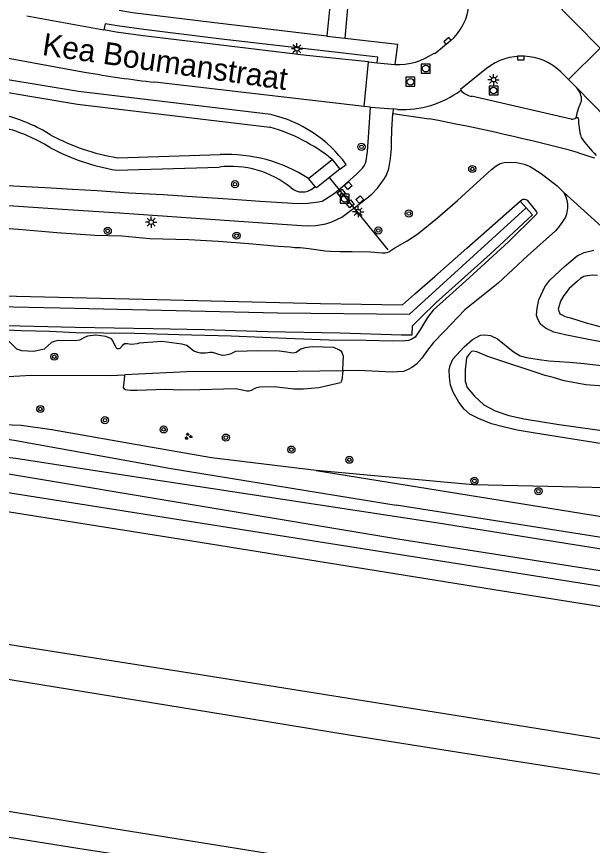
# Model space of a CAD drawing. Extents: x 132994 to 136000, y 393499 to 395512.
# Drawn here: x 133223.3 to 133287.9, y 394251.1 to 394344.1 of the extents above; entities that cross this region are included whole.
import ezdxf

# ---------------------------------------------------------------- set-up
doc = ezdxf.new("R2010")
doc.units = 0
for name, color, linetype in [('gg-afsc-hekwerk', 7, 'Continuous'), ('gg-anno-openbare ruimte label', 7, 'Continuous'), ('gg-knt-BGT kruinlijn', 7, 'Continuous'), ('gg-knt-verharding', 7, 'Continuous'), ('gg-knt-verharding nz', 7, 'Continuous'), ('gg-kntw-beschoeiing', 7, 'Continuous'), ('gg-kntw-bovenkant insteek waterloop', 7, 'Continuous'), ('gg-kntw-waterlijn', 7, 'Continuous'), ('gg-kwrk-stuw', 7, 'Continuous'), ('gt-grn-weggrens', 7, 'Continuous'), ('gt-symb-boom', 7, 'Continuous'), ('gt-symb-groenvak', 7, 'Continuous'), ('gt-symb-kolk', 7, 'Continuous'), ('gt-symb-lichtmast', 7, 'Continuous'), ('gt-symb-rioolschacht', 7, 'Continuous'), ('gx-grn-maaiveld', 7, 'Continuous')]:
    doc.layers.add(name, color=color, linetype=linetype)

# ---------------------------------------------------------------- blocks, each defined once
blk = doc.blocks.new('gt0-KOLK')
at = {"layer": 'gt-symb-kolk'}
blk.add_lwpolyline([(0, 0), (0.375, 0), (0.375, 0.4), (-0.375, 0.4), (-0.375, 0), (0, 0)], dxfattribs=at)
blk = doc.blocks.new('gt0-RS')
at = {"layer": 'gt-symb-rioolschacht'}
blk.add_lwpolyline([(-0.5, -0.5), (0.5, -0.5), (0.5, 0.5), (-0.5, 0.5)], close=True, dxfattribs=at)
blk.add_circle((0, 0), 0.375, dxfattribs=at)
blk = doc.blocks.new('gt0-BOOM')
at = {"layer": 'gt-symb-boom'}
for radius in [0.4, 0.2]:
    blk.add_circle((0, 0), radius, dxfattribs=at)
blk = doc.blocks.new('gt0-LMAST')
at = {"layer": 'gt-symb-lichtmast'}
for p, q in [((-0.182, 0.173), (-0.447, 0.438)), ((-0.005, 0.246), (-0.005, 0.621)), ((0.172, 0.173), (0.437, 0.438)), ((-0.255, -0.004), (-0.63, -0.004)), ((-0.182, -0.181), (-0.447, -0.446)), ((-0.005, -0.254), (-0.005, -0.629)), ((0.437, -0.446), (0.172, -0.181)), ((0.245, -0.004), (0.62, -0.004))]:
    blk.add_line(p, q, dxfattribs=at)
blk.add_circle((-0.005, -0.004), 0.25, dxfattribs=at)
blk = doc.blocks.new('gt0-GRVAK')
at = {"layer": 'gt-symb-groenvak'}
for p, q in [((-0.11, 0.189), (-0.228, 0.24)), ((-0.182, 0.153), (0.088, 0.153)), ((-0.091, 0.211), (-0.156, 0.322)), ((-0.047, 0.214), (-0.047, 0.393)), ((-0.004, 0.211), (0.061, 0.322)), ((0.015, 0.189), (0.133, 0.24)), ((0.262, -0.052), (0.197, 0.059)), ((0.305, -0.049), (0.305, 0.13)), ((0.349, -0.052), (0.414, 0.059)), ((-0.245, -0.228), (-0.363, -0.177)), ((-0.318, -0.264), (-0.047, -0.264)), ((-0.226, -0.206), (-0.291, -0.095)), ((-0.183, -0.203), (-0.183, -0.024)), ((-0.139, -0.206), (-0.074, -0.095)), ((-0.12, -0.228), (-0.002, -0.177)), ((0.243, -0.074), (0.125, -0.023)), ((0.17, -0.11), (0.441, -0.11)), ((0.368, -0.074), (0.486, -0.023))]:
    blk.add_line(p, q, dxfattribs=at)

msp = doc.modelspace()

# ---------------------------------------------------------------- linework, layer by layer
at = {"layer": 'gg-afsc-hekwerk'}
msp.add_line((133264.981, 394317.925), (133258.388, 394326.064), dxfattribs=at)
at = {"layer": 'gg-knt-BGT kruinlijn'}
msp.add_lwpolyline([(133279.761, 394323.404), (133280.007, 394323.572), (133280.111, 394323.61), (133280.254, 394323.627), (133280.416, 394323.582), (133280.544, 394323.506), (133281.604, 394322.215), (133281.634, 394322.106), (133281.63, 394322.027), (133281.612, 394321.959), (133281.587, 394321.908), (133278.45, 394318.838), (133274.047, 394314.779), (133270.026, 394311.158), (133269.368, 394310.36), (133268.598, 394309.045), (133267.983, 394308.149), (133267.567, 394307.871), (133267.263, 394307.761), (133266.86, 394307.713), (133265.459, 394307.693), (133262.49, 394307.764), (133258.327, 394307.802), (133253.573, 394307.979), (133247.346, 394308.242), (133241.489, 394308.407), (133236.503, 394308.54), (133233.042, 394308.576), (133229.94, 394308.632), (133226.979, 394308.758), (133223.837, 394308.848), (133221.222, 394308.951)], dxfattribs=at)
at = {"layer": 'gg-knt-verharding'}
for p, q in [((133288.753, 394340.545), (133274.837, 394354.699)), ((133258.485, 394346.078), (133258.104, 394341.926)), ((133260.494, 394345.913), (133260.108, 394341.702)), ((133224.432, 394344.2), (133233.09, 394342.627)), ((133288.753, 394340.545), (133285.188, 394337.056)), ((133262.277, 394334.026), (133262.759, 394339.034)), ((133262.759, 394339.034), (133263.746, 394338.932)), ((133263.746, 394338.932), (133265.726, 394338.727)), ((133285.188, 394337.056), (133284.35, 394337.913)), ((133262.277, 394334.026), (133238.812, 394336.733)), ((133285.188, 394337.056), (133286.126, 394336.099)), ((133289.424, 394332.729), (133286.126, 394336.099)), ((133285.484, 394332.596), (133274.333, 394335.159))]:
    msp.add_line(p, q, dxfattribs=at)
for points in [[(133164.147, 394350.681), (133172.02, 394349.296), (133184.77, 394346.838), (133196.55, 394344.438), (133210.248, 394341.686), (133212.206, 394341.28), (133214.181, 394340.932), (133230.911, 394337.881)], [(133258.104, 394341.926), (133245.191, 394343.436), (133236.286, 394344.546), (133234.777, 394344.782)], [(133263.746, 394338.932), (133263.805, 394339.558), (133245.96, 394341.611), (133237.57, 394342.672), (133234.584, 394343.07), (133233.209, 394343.286), (133233.09, 394342.627)], [(133262.759, 394339.034), (133255.803, 394339.753), (133245.884, 394340.93), (133237.497, 394341.965), (133234.472, 394342.376), (133233.09, 394342.627)], [(133260.108, 394341.702), (133266.007, 394341.002), (133265.726, 394338.727)], [(133271.921, 394341.366), (133270.194, 394339.919), (133270.115, 394340.019)], [(133276.007, 394338.291), (133273.072, 394335.931), (133273.131, 394335.845)], [(133286.332, 394328.835), (133288.074, 394328.265), (133288.098, 394328.294)]]:
    msp.add_lwpolyline(points, dxfattribs=at)
for centre, radius, start, end in [((133268.112, 394345.905), 5.925, 309.99801, 41.43042), ((133266.026, 394345.809), 7.089, 267.57621, 305.22972), ((133279.959, 394333.251), 6.405, 46.71409, 128.09761), ((133253.208, 394463.572), 127.653, 259.94083, 263.52494), ((133266.528, 394344.75), 11.086, 267.45591, 306.55651), ((133274.619, 394337.056), 1.919, 219.14706, 261.42479), ((133284.588, 394334.695), 2.082, 359.30132, 42.38091), ((133292.91, 394331.544), 6.979, 153.3944, 169.95205), ((133285.575, 394333.299), 0.709, 262.59707, 310.76347), ((133225.757, 394100.411), 236.319, 75.1479, 79.31655)]:
    msp.add_arc(centre, radius, start, end, dxfattribs=at)
at = {"layer": 'gg-knt-verharding nz'}
msp.add_line((133286.29, 394332.745), (133286.038, 394332.762), dxfattribs=at)
for centre, radius, start, end in [((133296.579, 394333.09), 10.295, 181.92115, 194.27321), ((133301.919, 394341.69), 18.939, 216.02394, 224.00996)]:
    msp.add_arc(centre, radius, start, end, dxfattribs=at)
at = {"layer": 'gg-kntw-beschoeiing'}
for p, q in [((133267.35, 394310.73), (133280.442, 394322.657)), ((133210.226, 394311.829), (133228.151, 394311.431)), ((133228.151, 394311.431), (133252.581, 394310.859)), ((133252.581, 394310.859), (133267.35, 394310.73))]:
    msp.add_line(p, q, dxfattribs=at)
at = {"layer": 'gg-kntw-bovenkant insteek waterloop'}
for p, q in [((133234.488, 394326.875), (133245.996, 394327.219)), ((133259.556, 394326.997), (133260.262, 394327.499)), ((133256.558, 394324.853), (133256.79, 394325.048))]:
    msp.add_line(p, q, dxfattribs=at)
msp.add_lwpolyline([(133251.819, 394333.114), (133230.251, 394335.712), (133217.969, 394337.738)], dxfattribs=at)
for centre, radius, start, end in [((133248.505, 394318.975), 14.522, 35.94072, 76.80766), ((133216.963, 394313.184), 19.101, 58.21301, 75.17347), ((133238.427, 394350.641), 24.09, 241.75076, 260.58888), ((133247.296, 394316.569), 10.729, 50.78693, 96.96123), ((133255.336, 394326.391), 1.964, 230.20238, 308.45716)]:
    msp.add_arc(centre, radius, start, end, dxfattribs=at)
at = {"layer": 'gg-kntw-waterlijn'}
for p, q in [((133234.611, 394328.27), (133246.119, 394328.614)), ((133324.348, 394280.054), (133265.88, 394289.296)), ((133270.584, 394287.317), (133356.821, 394273.555))]:
    msp.add_line(p, q, dxfattribs=at)
msp.add_lwpolyline([(133217.855, 394336.323), (133230.137, 394334.296), (133251.705, 394331.699)], dxfattribs=at)
for centre, radius, start, end in [((133217.092, 394314.585), 19.093, 58.21916, 75.186), ((133246.378, 394312.914), 19.526, 50.98433, 74.16787), ((133238.536, 394351.994), 24.047, 241.73338, 260.60626), ((133246.928, 394311.852), 16.781, 57.1371, 92.76281)]:
    msp.add_arc(centre, radius, start, end, dxfattribs=at)
at = {"layer": 'gg-kwrk-stuw'}
for p, q in [((133256.034, 394325.948), (133258.67, 394328.085)), ((133258.67, 394328.085), (133259.556, 394326.997)), ((133256.79, 394325.048), (133256.034, 394325.948))]:
    msp.add_line(p, q, dxfattribs=at)
msp.add_lwpolyline([(133259.556, 394326.997), (133256.921, 394324.892), (133256.79, 394325.048)], dxfattribs=at)
at = {"layer": 'gt-grn-weggrens'}
msp.add_line((133258.104, 394341.926), (133260.108, 394341.702), dxfattribs=at)
at = {"layer": 'gx-grn-maaiveld'}
for p, q in [((133262.98, 394333.928), (133262.277, 394334.026)), ((133262.98, 394333.928), (133265.512, 394333.742)), ((133265.512, 394333.742), (133265.483, 394333.238)), ((133266.036, 394333.675), (133265.512, 394333.742)), ((133265.483, 394333.238), (133269.567, 394332.634)), ((133292.502, 394317.295), (133284.643, 394324.387)), ((133103.913, 394309.44), (133449.783, 394254.74)), ((133256.885, 394293.173), (133374.617, 394274.181))]:
    msp.add_line(p, q, dxfattribs=at)
for points in [[(133220.174, 394325.262), (133224.328, 394325.038), (133227.179, 394324.89), (133229.546, 394324.754), (133232.329, 394324.584), (133235.866, 394324.344), (133239.739, 394324.157), (133243.497, 394323.889), (133247.011, 394323.649), (133250.603, 394323.41), (133253.065, 394323.232), (133254.819, 394323.135), (133255.964, 394323.184), (133257.141, 394323.325), (133257.561, 394323.411), (133257.881, 394323.572), (133258.898, 394324.254), (133259.379, 394324.653), (133260.047, 394325.205), (133261.427, 394326.44), (133262.094, 394327.105), (133262.272, 394327.372), (133262.414, 394327.641), (133262.5, 394327.938), (133262.656, 394328.97), (133262.785, 394331.115), (133262.98, 394333.928)], [(133221.867, 394322.962), (133228.436, 394322.492), (133234.847, 394322.074), (133241.798, 394321.585), (133249.3, 394321.066), (133255.245, 394320.656), (133256.037, 394320.628), (133256.865, 394320.663), (133257.974, 394320.841), (133258.652, 394321.079), (133259.778, 394321.589), (133260.965, 394322.487), (133261.193, 394322.664), (133263.145, 394324.187), (133263.783, 394324.842), (133264.277, 394325.534), (133264.488, 394325.841), (133264.669, 394326.122), (133264.767, 394326.324), (133265.028, 394327.069), (133265.249, 394328.193), (133265.329, 394329.301), (133265.345, 394330.03), (133265.364, 394331.418), (133265.483, 394333.238)], [(133106.604, 394330.072), (133140.348, 394324.806), (133175.524, 394319.111), (133174.608, 394313.924), (133181.381, 394313.751), (133189.55, 394313.559), (133199.155, 394313.322), (133207.204, 394313.148), (133216.938, 394312.901), (133228.006, 394312.631), (133237.489, 394312.403), (133248.181, 394312.137), (133257.392, 394311.896), (133266.593, 394311.78), (133267.914, 394312.946), (133270.189, 394314.954), (133273.776, 394318.12), (133279.761, 394323.404)], [(133218.812, 394320.607), (133223.496, 394320.238), (133227.798, 394319.881), (133232.05, 394319.575), (133235.081, 394319.496), (133238.223, 394319.213), (133242.616, 394319.091), (133245.894, 394318.895), (133249.347, 394318.647), (133252.617, 394318.338), (133253.981, 394318.254), (133254.484, 394318.215), (133255.113, 394318.196), (133256.065, 394318.096), (133257.918, 394317.834), (133258.448, 394317.785), (133259.583, 394317.736), (133260.913, 394317.738), (133262.972, 394317.705), (133264.306, 394317.588), (133264.624, 394317.597), (133264.854, 394317.644), (133265.037, 394317.712), (133265.72, 394318.165), (133267.115, 394318.93), (133268.301, 394319.718), (133270.511, 394321.513), (133272.761, 394323.46), (133274.52, 394325.072), (133276.554, 394326.966), (133277.066, 394327.368), (133277.522, 394327.622), (133277.971, 394327.733), (133279.216, 394327.772), (133280.212, 394327.552), (133280.892, 394327.293), (133282.137, 394326.495), (133283.934, 394325.102), (133284.643, 394324.387)], [(133260.936, 394325.103), (133260.452, 394324.691), (133260.052, 394325.161), (133260.536, 394325.573), (133260.936, 394325.103)], [(133259.759, 394324.747), (133260.17, 394324.254), (133259.927, 394324.052), (133259.673, 394323.84), (133259.262, 394324.332), (133259.495, 394324.526), (133259.759, 394324.747)], [(133284.643, 394324.387), (133284.861, 394323.982), (133285.018, 394323.523), (133285.071, 394323.107), (133285.076, 394322.61), (133284.976, 394321.929), (133284.853, 394321.604), (133284.653, 394321.276), (133284.121, 394320.506), (133283.722, 394320.068), (133280.615, 394317.258), (133277.326, 394314.198), (133273.586, 394311.218), (133271.281, 394308.821), (133270.061, 394307.551), (133269.378, 394306.688), (133268.76, 394305.792), (133268.159, 394305.117), (133267.606, 394304.713), (133267.144, 394304.464), (133266.937, 394304.382), (133266.673, 394304.296), (133266.006, 394304.231), (133265.412, 394304.212), (133261.647, 394304.405), (133259.878, 394304.376)], [(133260.735, 394323.527), (133261.137, 394323.036), (133260.975, 394322.903), (133260.666, 394322.65), (133260.264, 394323.142), (133260.547, 394323.373), (133260.735, 394323.527)], [(133261.756, 394323.122), (133261.359, 394323.584), (133261.834, 394323.992), (133262.231, 394323.53), (133261.756, 394323.122)], [(133169.434, 394311.313), (133173.91, 394310.607), (133179.548, 394310.493), (133187.554, 394310.291), (133194.428, 394310.164), (133201.871, 394309.943), (133208.782, 394309.794), (133214.552, 394309.621), (133220.593, 394309.476), (133229.859, 394309.274), (133238.613, 394309.119), (133244.339, 394308.987), (133251.433, 394308.778), (133259.531, 394308.629), (133266.463, 394308.392), (133267.651, 394308.398), (133267.716, 394309.412), (133268.612, 394310.314), (133270.341, 394312.027), (133276.424, 394317.458), (133281.172, 394321.857), (133279.761, 394323.404)], [(133290.527, 394307.301), (133287.814, 394307.802), (133284.82, 394308.391), (133283.57, 394308.709), (133282.617, 394309.137), (133282.052, 394309.607), (133281.739, 394310.155), (133281.623, 394310.593), (133281.689, 394311.405), (133281.887, 394312.339), (133282.525, 394313.768), (133283.098, 394314.525), (133284.744, 394316.074), (133286.181, 394317.258), (133286.947, 394317.647), (133288.036, 394317.914)], [(133288.433, 394315.053), (133287.879, 394315.08), (133287.339, 394315.032), (133287.119, 394314.99), (133286.905, 394314.926), (133286.726, 394314.848), (133286.544, 394314.72), (133286.201, 394314.408), (133285.267, 394313.605), (133284.678, 394312.82), (133284.306, 394312.159), (133284.02, 394311.265), (133284.215, 394310.772), (133284.68, 394310.534), (133284.735, 394310.508), (133284.95, 394310.407), (133285.404, 394310.289), (133287.185, 394309.758), (133288.856, 394309.289)], [(133103.692, 394307.62), (133135.956, 394302.421), (133172.671, 394296.539), (133205.531, 394291.236), (133242.735, 394285.335), (133276.845, 394279.812), (133311.235, 394274.35), (133343.177, 394269.307), (133372.187, 394264.622), (133403.774, 394259.575), (133436.997, 394254.225), (133466.864, 394249.452), (133478.907, 394247.513)], [(133259.878, 394304.376), (133259.934, 394305.335), (133259.959, 394305.957), (133259.763, 394306.495), (133259.495, 394306.685), (133258.872, 394306.971), (133256.498, 394307.067), (133255.605, 394306.951), (133255.186, 394306.777), (133254.631, 394306.417), (133254.296, 394306.358), (133254.003, 394306.377), (133253.6, 394306.437), (133252.747, 394306.556), (133250.454, 394306.586), (133247.852, 394306.523), (133247.53, 394306.389), (133247.228, 394306.228), (133246.765, 394306.121), (133246.373, 394306.088), (133245.88, 394306.227), (133245.413, 394306.387), (133245.255, 394306.416), (133244.987, 394306.407), (133244.488, 394306.342), (133243.934, 394306.357), (133243.603, 394306.412), (133243.188, 394306.546), (133242.399, 394307.182), (133242.107, 394307.292), (133241.832, 394307.356), (133239.582, 394307.634), (133237.574, 394307.507), (133237.028, 394307.449), (133236.801, 394307.385), (133236.195, 394307.329), (133235.922, 394307.367), (133235.728, 394307.388), (133235.379, 394307.372), (133235.176, 394307.213), (133234.881, 394306.88), (133234.744, 394306.839), (133234.636, 394306.843), (133234.523, 394306.882), (133234.455, 394306.928), (133234.048, 394307.815), (133233.919, 394307.941), (133233.292, 394308.213), (133232.194, 394308.352), (133231.255, 394308.241), (133230.841, 394308.046), (133230.351, 394307.793), (133229.854, 394307.708), (133227.998, 394307.777), (133227.455, 394307.631), (133227.221, 394307.529), (133226.373, 394306.8), (133225.231, 394306.538), (133223.865, 394306.604), (133223.316, 394306.775), (133222.396, 394307.712)], [(133288.961, 394296.151), (133281.444, 394297.361), (133279.428, 394297.705), (133277.87, 394298.066), (133276.549, 394298.415), (133275.092, 394298.992), (133274.118, 394299.498), (133273.489, 394300.046), (133272.913, 394300.848), (133272.259, 394301.955), (133271.953, 394302.756), (133271.831, 394303.653), (133271.823, 394304.487), (133271.908, 394304.96), (133272.236, 394305.667), (133273.496, 394307.047), (133274.435, 394307.872), (133275.326, 394308.368), (133275.806, 394308.404), (133276.46, 394308.307), (133277.238, 394307.959), (133278.998, 394306.53), (133279.791, 394306.058), (133280.475, 394305.851), (133281.892, 394305.622), (133282.989, 394305.493), (133285.296, 394305.32), (133286.957, 394305.168), (133290.192, 394304.805)], [(133289.125, 394302.63), (133287.126, 394302.794), (133284.725, 394303.247), (133283.485, 394303.594), (133282.577, 394303.851), (133276.152, 394305.959), (133274.897, 394306.489), (133274.496, 394306.557), (133274.334, 394306.515), (133274.01, 394306.201), (133273.753, 394305.806), (133273.61, 394304.474), (133273.595, 394303.68), (133273.589, 394303.195), (133273.846, 394302.483), (133274.657, 394301.516), (133275.688, 394300.533), (133276.955, 394299.861), (133278.501, 394299.361), (133280.212, 394298.969), (133283.875, 394298.379), (133290.532, 394297.447)], [(133219.084, 394303.55), (133224.914, 394303.87), (133233.781, 394303.845), (133235.422, 394303.924)], [(133259.878, 394304.376), (133259.786, 394303.298), (133259.671, 394303.087), (133259.611, 394303.013), (133257.196, 394302.461), (133255.477, 394302.304), (133254.387, 394302.315), (133252.185, 394302.563), (133250.555, 394302.52), (133250.183, 394302.442), (133249.996, 394302.376), (133249.606, 394302.139), (133249.343, 394302.084), (133249.109, 394302.074), (133247.896, 394302.345), (133246.488, 394302.31), (133243.839, 394302.218), (133241.697, 394302.207), (133239.99, 394302.278), (133236.77, 394302.14), (133236.062, 394302.148), (133235.735, 394302.172), (133235.515, 394302.212), (133235.406, 394302.293), (133235.288, 394302.472), (133235.384, 394303.365), (133235.422, 394303.924)], [(133259.878, 394304.376), (133252.199, 394304.249), (133243.175, 394304.297), (133235.422, 394303.924)], [(133167.802, 394300.446), (133174.861, 394299.451), (133182.263, 394298.439), (133187.997, 394297.724), (133189.179, 394297.677), (133190.284, 394297.687), (133193.009, 394297.618), (133196.544, 394297.3), (133200.98, 394296.842), (133206.932, 394296.357), (133223.193, 394294.551), (133235.736, 394292.62), (133270.584, 394287.317)], [(133167.855, 394300.951), (133174.924, 394299.9), (133182.327, 394298.915), (133187.998, 394298.293), (133189.207, 394298.259), (133190.326, 394298.285), (133193.04, 394298.178), (133196.556, 394297.941), (133201.053, 394297.475), (133206.987, 394297.417), (133208.738, 394297.54), (133216.543, 394297.192), (133220.096, 394296.998), (133223.017, 394296.563), (133240.621, 394293.404), (133265.88, 394289.296)], [(133256.885, 394293.173), (133245.151, 394294.611), (133235.967, 394296.215), (133227.242, 394297.741), (133223.791, 394298.208), (133218.693, 394298.42), (133214.389, 394298.678), (133207.941, 394299.15), (133200.157, 394299.331), (133192.806, 394299.259), (133186.274, 394299.22), (133182.292, 394299.508), (133177.872, 394300.023), (133173.301, 394300.617)], [(133170.767, 394299.683), (133174.018, 394299.256), (133179.46, 394298.408), (133183.693, 394297.969), (133185.789, 394297.741), (133190.459, 394296.975), (133192.514, 394296.726), (133195.423, 394296.284), (133199.245, 394295.72), (133204.858, 394294.923), (133211.441, 394294.407), (133221.712, 394292.914), (133266.043, 394285.5), (133332.732, 394275.09)], [(133477.263, 394233.067), (133471.899, 394233.946), (133442.502, 394238.637), (133411.761, 394243.557), (133389.511, 394247.02), (133358.56, 394251.906), (133333.027, 394255.989), (133297.862, 394261.604), (133274.576, 394265.329), (133243.64, 394270.279), (133214.406, 394274.898), (133182.692, 394280.01), (133151.949, 394284.944), (133119.947, 394290.049), (133101.683, 394293.043)], [(133325.449, 394290.677), (133318.541, 394290.609), (133307.771, 394290.835), (133286.188, 394291.29), (133274.485, 394291.571), (133256.885, 394293.173)], [(133101.203, 394289.072), (133118.088, 394286.411), (133137.224, 394283.293), (133156.429, 394280.288), (133177.32, 394276.902), (133194.944, 394274.105), (133208.991, 394271.869), (133222.786, 394269.678), (133245.064, 394266.053), (133260.589, 394263.531), (133273.333, 394261.509), (133287.286, 394259.325), (133300.806, 394257.231), (133316.688, 394254.634), (133322.832, 394253.739), (133331.674, 394252.307), (133341.5, 394250.71)], [(133255.605, 394249.523), (133245.864, 394251.106), (133234.202, 394252.978), (133219.605, 394255.349), (133207.886, 394257.208), (133197.973, 394258.83), (133191.995, 394259.778), (133182.432, 394261.279), (133173.656, 394262.644), (133163.261, 394264.322), (133152.402, 394266.085), (133142.397, 394267.69), (133139.496, 394268.168), (133130.697, 394269.576), (133121.972, 394270.955), (133113.83, 394272.233), (133108.27, 394273.08), (133102.647, 394274.073), (133099.203, 394274.62)], [(133098.443, 394271.622), (133113.786, 394269.245), (133135.009, 394266.023), (133154.517, 394262.949), (133175.036, 394259.635), (133230.389, 394250.777), (133249.113, 394247.873), (133285.7, 394242.171), (133296.882, 394240.156), (133304.194, 394238.895), (133314.298, 394237.478), (133330.266, 394234.801), (133344.791, 394232.542), (133356.531, 394230.633), (133366.935, 394228.775), (133367.865, 394228.474), (133368.258, 394228.405)]]:
    msp.add_lwpolyline(points, dxfattribs=at)

# ---------------------------------------------------------------- block references
at = {"layer": 'gt-symb-boom'}
for p in [(133261.974, 394329.493), (133274.403, 394327.002), (133247.785, 394325.306), (133267.279, 394322.014), (133233.512, 394320.059), (133247.962, 394319.528), (133263.861, 394320.101), (133227.527, 394305.943), (133225.953, 394300.073), (133233.199, 394298.818), (133239.788, 394297.786), (133246.77, 394296.869), (133254.117, 394295.518), (133260.611, 394294.383), (133274.645, 394292.005), (133281.832, 394290.845)]:
    msp.add_blockref('gt0-BOOM', p, dxfattribs=at)
at = {"layer": 'gt-symb-groenvak'}
msp.add_blockref('gt0-GRVAK', (133242.536, 394297.006), dxfattribs=at)
at = {"layer": 'gt-symb-kolk'}
for p, rotation in [((133271.746, 394341.219), 39.966743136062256), ((133279.855, 394339.654), -179.56423768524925)]:
    msp.add_blockref('gt0-KOLK', p, dxfattribs=dict(at, rotation=rotation))
at = {"layer": 'gt-symb-lichtmast'}
for p in [(133254.739, 394340.492), (133276.797, 394337.028), (133261.608, 394322.216), (133238.385, 394321.046)]:
    msp.add_blockref('gt0-LMAST', p, dxfattribs=at)
at = {"layer": 'gt-symb-rioolschacht'}
for p in [(133269.183, 394338.269), (133267.46, 394336.792), (133276.792, 394335.818), (133260.096, 394323.667)]:
    msp.add_blockref('gt0-RS', p, dxfattribs=at)

# ---------------------------------------------------------------- texts
at = {"layer": 'gg-anno-openbare ruimte label'}
msp.add_text('Kea Boumanstraat', height=2.5, rotation=351.8, dxfattribs=at).set_placement((133226.074, 394339.804))

doc.saveas('drawing.dxf')
